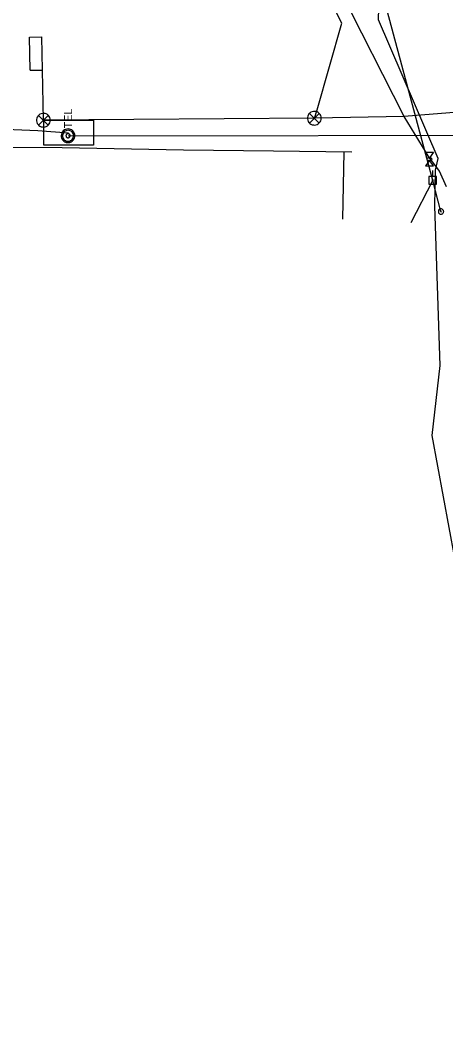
# Model space of a CAD drawing. Extents: x 596028 to 606371, y 330010 to 403088.
# Drawn here: x 603798.7 to 604003.7, y 338862.5 to 339345.3 of the extents above; entities that cross this region are included whole.
import ezdxf

# ---------------------------------------------------------------- set-up
doc = ezdxf.new("R2010")
doc.units = 0
for name, color, linetype in [('E_FTMS_Conduit', 7, 'Continuous'), ('E_SIG', 7, 'Continuous'), ('E_SIG_Conduit', 7, 'Continuous'), ('E_UTL_E_Bold', 7, 'Continuous'), ('E_UTL_EGuyWire', 7, 'Continuous'), ('E_UTL_EPowerPole', 7, 'Continuous'), ('E_UTL_FO_UG_QWEST', 7, 'Continuous'), ('E_UTL_G_UG', 7, 'Continuous'), ('E_UTL_Loop_UG', 7, 'Continuous'), ('E_UTL_Overhead', 7, 'Continuous'), ('E_UTL_T_MH', 7, 'Continuous'), ('E_UTL_T_UG', 7, 'Continuous')]:
    doc.layers.add(name, color=color, linetype=linetype)

msp = doc.modelspace()

# ---------------------------------------------------------------- linework, layer by layer
at = {"layer": 'E_FTMS_Conduit'}
msp.add_lwpolyline([(604003.98, 339265.01), (604000.58, 339272.66), (603997.4, 339277.03), (603996, 339278.68), (603983.63, 339298.84), (603953.03, 339359.31)], dxfattribs=at)
at = {"layer": 'E_SIG'}
for points in [[(603813.28, 339297.13), (603813.22, 339297.76), (603813.04, 339298.36), (603812.76, 339298.92), (603812.37, 339299.41), (603811.9, 339299.82), (603811.35, 339300.13), (603810.76, 339300.34), (603810.14, 339300.43), (603809.51, 339300.4), (603808.9, 339300.25), (603808.33, 339299.99), (603807.82, 339299.63), (603807.39, 339299.17), (603807.05, 339298.65), (603806.81, 339298.06), (603806.7, 339297.45), (603806.7, 339296.82), (603806.81, 339296.2), (603807.05, 339295.62), (603807.39, 339295.09), (603807.82, 339294.64), (603808.33, 339294.28), (603808.9, 339294.01), (603809.51, 339293.87), (603810.14, 339293.84), (603810.76, 339293.93), (603811.35, 339294.13), (603811.9, 339294.44), (603812.37, 339294.86), (603812.76, 339295.35), (603813.04, 339295.91), (603813.22, 339296.51), (603813.28, 339297.13)], [(603812.24, 339299.47), (603807.63, 339294.81)], [(603807.63, 339299.42), (603812.29, 339294.77)], [(603943.67, 339298.09), (603943.61, 339298.72), (603943.44, 339299.32), (603943.15, 339299.88), (603942.76, 339300.37), (603942.29, 339300.78), (603941.74, 339301.09), (603941.15, 339301.3), (603940.53, 339301.39), (603939.9, 339301.36), (603939.29, 339301.21), (603938.72, 339300.95), (603938.21, 339300.59), (603937.78, 339300.13), (603937.44, 339299.6), (603937.21, 339299.02), (603937.09, 339298.41), (603937.09, 339297.78), (603937.21, 339297.16), (603937.44, 339296.58), (603937.78, 339296.05), (603938.21, 339295.6), (603938.72, 339295.23), (603939.29, 339294.97), (603939.9, 339294.83), (603940.53, 339294.8), (603941.15, 339294.89), (603941.74, 339295.09), (603942.29, 339295.4), (603942.76, 339295.82), (603943.15, 339296.31), (603943.44, 339296.87), (603943.61, 339297.47), (603943.67, 339298.09)], [(603942.64, 339300.43), (603938.03, 339295.77)], [(603938.03, 339300.38), (603942.68, 339295.73)]]:
    msp.add_lwpolyline(points, dxfattribs=at)
at = {"layer": 'E_SIG_Conduit'}
msp.add_line((603940.37, 339298.09), (603809.98, 339297.13), dxfattribs=at)
msp.add_lwpolyline([(604071.89, 339291.8), (604067.5, 339292.59), (604037.05, 339302.08), (604031.61, 339302.77), (603983.63, 339298.84), (603940.37, 339298.09), (603941.81, 339302.1), (603953.59, 339343.86), (603947.37, 339356.3)], dxfattribs=at)
at = {"layer": 'E_UTL_E_Bold'}
for points in [[(603993.85, 339281.73), (603997.66, 339281.73)], [(603995.75, 339279.07), (603993.85, 339281.73)], [(603995.75, 339277.8), (603993.85, 339275.13)], [(603997.02, 339278.43), (603997, 339278.55), (603996.93, 339278.67), (603996.82, 339278.77), (603996.67, 339278.87), (603996.49, 339278.95), (603996.28, 339279.01), (603996.05, 339279.05), (603995.81, 339279.07), (603995.57, 339279.06), (603995.34, 339279.03), (603995.12, 339278.98), (603994.92, 339278.91), (603994.75, 339278.82), (603994.62, 339278.72), (603994.53, 339278.61), (603994.49, 339278.49), (603994.49, 339278.37), (603994.53, 339278.25), (603994.62, 339278.14), (603994.75, 339278.04), (603994.92, 339277.95), (603995.12, 339277.88), (603995.34, 339277.83), (603995.57, 339277.8), (603995.81, 339277.8), (603996.05, 339277.81), (603996.28, 339277.85), (603996.49, 339277.91), (603996.67, 339277.99), (603996.82, 339278.09), (603996.93, 339278.19), (603997, 339278.31), (603997.02, 339278.43)], [(603997.66, 339281.73), (603995.75, 339279.07)], [(603997.66, 339275.13), (603995.75, 339277.8)], [(603993.85, 339275.13), (603997.66, 339275.13)]]:
    msp.add_lwpolyline(points, dxfattribs=at)
at = {"layer": 'E_UTL_EGuyWire'}
msp.add_line((604001.33, 339253.22), (603997.37, 339268.21), dxfattribs=at)
for points in [[(604002.62, 339253.22), (604002.6, 339253.46), (604002.53, 339253.7), (604002.41, 339253.91), (604002.26, 339254.1), (604002.08, 339254.26), (604001.87, 339254.39), (604001.64, 339254.47), (604001.4, 339254.5), (604001.15, 339254.49), (604000.92, 339254.43), (604000.69, 339254.33), (604000.49, 339254.19), (604000.33, 339254.01), (604000.19, 339253.81), (604000.1, 339253.58), (604000.06, 339253.34), (604000.06, 339253.1), (604000.1, 339252.86), (604000.19, 339252.63), (604000.33, 339252.43), (604000.49, 339252.25), (604000.69, 339252.11), (604000.92, 339252.01), (604001.15, 339251.95), (604001.4, 339251.94), (604001.64, 339251.97), (604001.87, 339252.05), (604002.08, 339252.17), (604002.26, 339252.33), (604002.41, 339252.53), (604002.53, 339252.74), (604002.6, 339252.98), (604002.62, 339253.22)], [(604001.5, 339253.22), (604001.49, 339253.25), (604001.48, 339253.28), (604001.47, 339253.31), (604001.45, 339253.33), (604001.43, 339253.35), (604001.4, 339253.36), (604001.37, 339253.37), (604001.34, 339253.38), (604001.31, 339253.38), (604001.28, 339253.37), (604001.25, 339253.36), (604001.23, 339253.34), (604001.21, 339253.32), (604001.19, 339253.29), (604001.18, 339253.26), (604001.18, 339253.23), (604001.18, 339253.2), (604001.18, 339253.17), (604001.19, 339253.15), (604001.21, 339253.12), (604001.23, 339253.1), (604001.25, 339253.08), (604001.28, 339253.07), (604001.31, 339253.06), (604001.34, 339253.06), (604001.37, 339253.06), (604001.4, 339253.07), (604001.43, 339253.09), (604001.45, 339253.11), (604001.47, 339253.13), (604001.48, 339253.16), (604001.49, 339253.19), (604001.5, 339253.22)]]:
    msp.add_lwpolyline(points, dxfattribs=at)
at = {"layer": 'E_UTL_EPowerPole'}
for points in [[(603997.34, 339270.05), (603997.34, 339272.96)], [(603999.18, 339270.05), (603995.5, 339270.05)], [(603995.5, 339270.05), (603995.5, 339266.36)], [(603997.61, 339268.21), (603997.61, 339268.25), (603997.59, 339268.3), (603997.57, 339268.34), (603997.55, 339268.37), (603997.51, 339268.4), (603997.47, 339268.42), (603997.43, 339268.44), (603997.38, 339268.45), (603997.34, 339268.44), (603997.3, 339268.43), (603997.25, 339268.41), (603997.22, 339268.39), (603997.19, 339268.35), (603997.16, 339268.32), (603997.14, 339268.27), (603997.14, 339268.23), (603997.14, 339268.18), (603997.14, 339268.14), (603997.16, 339268.1), (603997.19, 339268.06), (603997.22, 339268.03), (603997.25, 339268), (603997.3, 339267.98), (603997.34, 339267.97), (603997.38, 339267.97), (603997.43, 339267.98), (603997.47, 339267.99), (603997.51, 339268.01), (603997.55, 339268.04), (603997.57, 339268.08), (603997.59, 339268.12), (603997.61, 339268.16), (603997.61, 339268.21)], [(603999.18, 339266.36), (603999.18, 339270.05)], [(603995.5, 339266.36), (603999.18, 339266.36)]]:
    msp.add_lwpolyline(points, dxfattribs=at)
at = {"layer": 'E_UTL_FO_UG_QWEST'}
msp.add_lwpolyline([(604186.27, 338854.85), (604152.41, 338892.26), (604123.95, 338929.81), (604087.55, 338977.05), (604078.65, 338991.8), (604034.65, 339046.66), (604007.98, 339086.56), (604007.96, 339086.44), (603997.01, 339145.42), (604000.94, 339179.12), (603998.31, 339255.75), (603998.74, 339273.05), (604000.02, 339278.71), (603971.19, 339345.35), (603971.92, 339368.5), (603959.54, 339416.02), (603960.23, 339439.93), (603960.57, 339469.66), (603966.4, 339648.37), (603987.64, 339741.74), (604000.04, 339805.7)], dxfattribs=at)
at = {"layer": 'E_UTL_G_UG'}
for points in [[(603543.77, 339290.3), (603581.23, 339288.73), (603628.63, 339287.12), (603657.8, 339286.35), (603718.16, 339286.41), (603758.32, 339284.41), (603786.89, 339284.2), (603819.08, 339283.94), (603877.38, 339282.87), (603920.73, 339282.42), (603958.44, 339281.9)], [(603954.08, 339249.57), (603954.69, 339281.95)]]:
    msp.add_lwpolyline(points, dxfattribs=at)
at = {"layer": 'E_UTL_Loop_UG'}
for p, q in [((603803.28, 339337.14), (603809.28, 339337.24)), ((603803.58, 339321.14), (603803.32, 339337.14)), ((603809.54, 339321.24), (603809.28, 339337.24)), ((603803.58, 339321.14), (603809.58, 339321.24)), ((603809.98, 339297.13), (603809.58, 339321.24))]:
    msp.add_line(p, q, dxfattribs=at)
at = {"layer": 'E_UTL_Overhead'}
msp.add_lwpolyline([(603986.9, 339247.95), (603997.37, 339268.21), (603955.58, 339423.94)], dxfattribs=at)
at = {"layer": 'E_UTL_T_MH'}
for points in [[(603821.83, 339292.95), (603821.21, 339292.89), (603820.6, 339292.71), (603820.05, 339292.43), (603819.55, 339292.04), (603819.14, 339291.56), (603818.83, 339291.02), (603818.62, 339290.43), (603818.53, 339289.81), (603818.56, 339289.18), (603818.71, 339288.57), (603818.97, 339288), (603819.34, 339287.49), (603819.79, 339287.06), (603820.32, 339286.72), (603820.9, 339286.48), (603821.52, 339286.36), (603822.14, 339286.36), (603822.76, 339286.48), (603823.34, 339286.72), (603823.87, 339287.06), (603824.33, 339287.49), (603824.69, 339288), (603824.95, 339288.57), (603825.1, 339289.18), (603825.13, 339289.81), (603825.04, 339290.43), (603824.83, 339291.02), (603824.52, 339291.56), (603824.11, 339292.04), (603823.62, 339292.43), (603823.06, 339292.71), (603822.46, 339292.89), (603821.83, 339292.95)], [(603821.83, 339292.29), (603821.33, 339292.24), (603820.85, 339292.1), (603820.4, 339291.87), (603820.01, 339291.56), (603819.68, 339291.18), (603819.43, 339290.75), (603819.27, 339290.27), (603819.19, 339289.78), (603819.22, 339289.27), (603819.34, 339288.79), (603819.54, 339288.33), (603819.84, 339287.92), (603820.2, 339287.57), (603820.62, 339287.3), (603821.09, 339287.12), (603821.58, 339287.02), (603822.08, 339287.02), (603822.57, 339287.12), (603823.04, 339287.3), (603823.46, 339287.57), (603823.83, 339287.92), (603824.12, 339288.33), (603824.33, 339288.79), (603824.44, 339289.27), (603824.47, 339289.78), (603824.4, 339290.27), (603824.23, 339290.75), (603823.98, 339291.18), (603823.65, 339291.56), (603823.26, 339291.87), (603822.81, 339292.1), (603822.33, 339292.24), (603821.83, 339292.29)], [(603821.83, 339290.64), (603821.64, 339290.62), (603821.46, 339290.57), (603821.3, 339290.48), (603821.15, 339290.37), (603821.02, 339290.22), (603820.93, 339290.06), (603820.87, 339289.88), (603820.84, 339289.7), (603820.85, 339289.51), (603820.9, 339289.33), (603820.97, 339289.15), (603821.08, 339289), (603821.22, 339288.87), (603821.38, 339288.77), (603821.55, 339288.7), (603821.74, 339288.66), (603821.93, 339288.66), (603822.11, 339288.7), (603822.28, 339288.77), (603822.44, 339288.87), (603822.58, 339289), (603822.69, 339289.15), (603822.77, 339289.33), (603822.81, 339289.51), (603822.82, 339289.7), (603822.79, 339289.88), (603822.73, 339290.06), (603822.64, 339290.22), (603822.51, 339290.37), (603822.37, 339290.48), (603822.2, 339290.57), (603822.02, 339290.62), (603821.83, 339290.64)]]:
    msp.add_lwpolyline(points, dxfattribs=at)
at = {"layer": 'E_UTL_T_UG'}
msp.add_lwpolyline([(603810.11, 339297.08), (603834.11, 339297.08), (603834.11, 339285.08), (603810.11, 339285.08)], close=True, dxfattribs=at)
for points in [[(603420.27, 339288.73), (603516.02, 339288.47), (603561.36, 339289.04), (603596.03, 339288.59), (603643.8, 339287.78), (603708.2, 339291.33), (603749.63, 339292.27), (603780, 339293.24), (603807.27, 339292.21), (603822.11, 339291.08)], [(603821.83, 339289.65), (604303.52, 339290.2)]]:
    msp.add_lwpolyline(points, dxfattribs=at)

# ---------------------------------------------------------------- texts
at = {"layer": 'E_UTL_T_MH'}
msp.add_text('TEL', height=3.849, rotation=90, dxfattribs=at).set_placement((603823.78, 339293.21))

doc.saveas('drawing.dxf')
